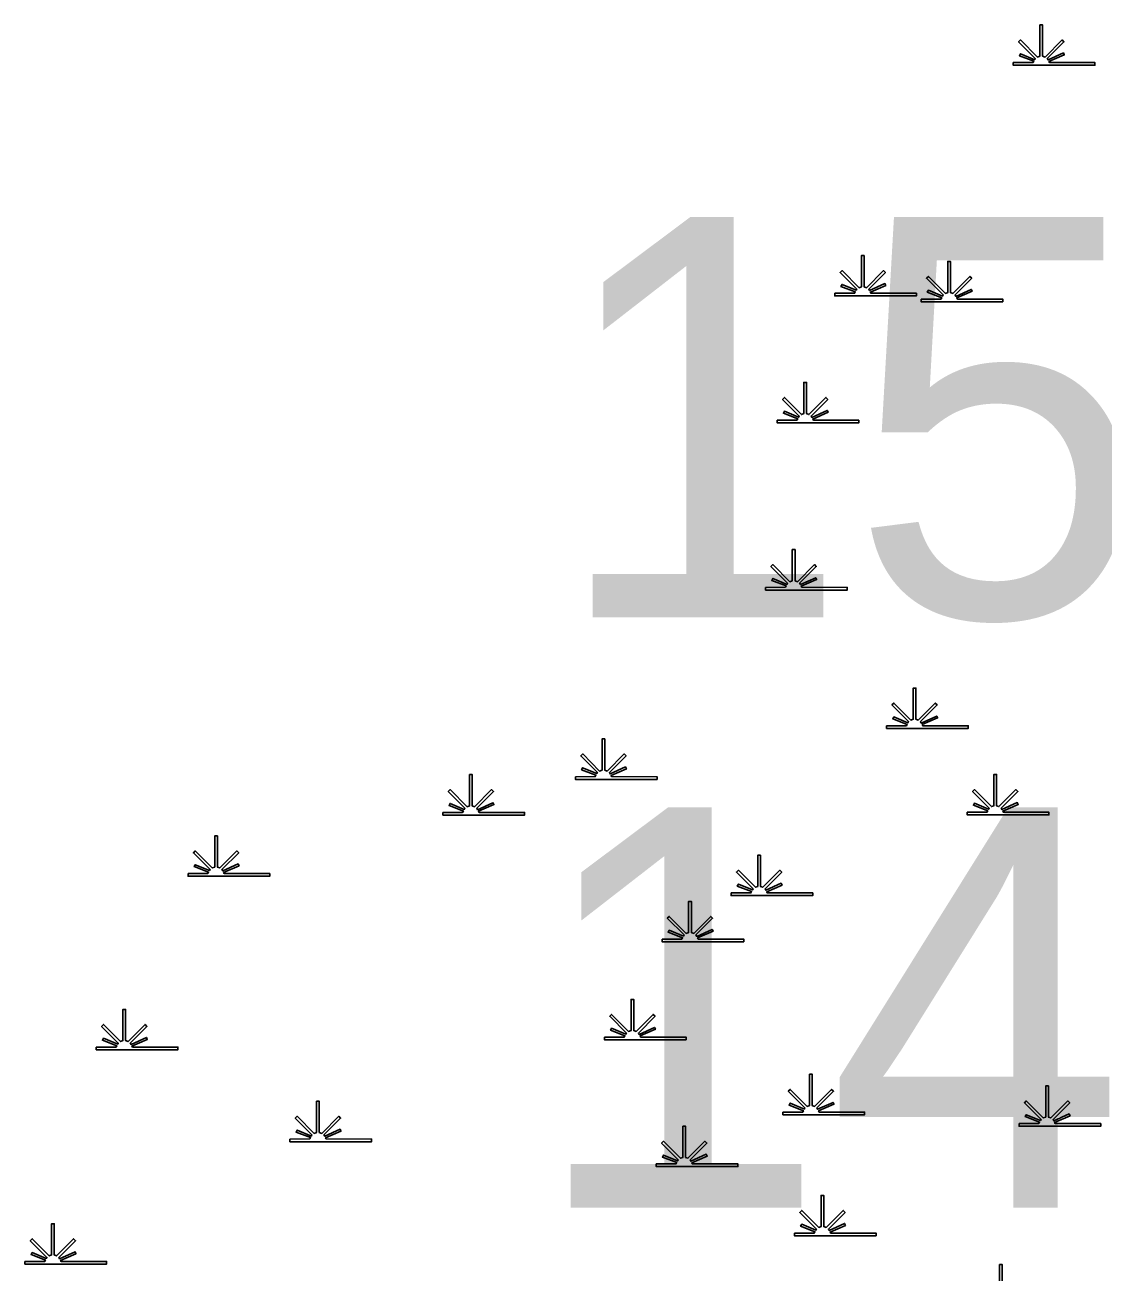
# Model space of a CAD drawing. Extents: x 2220236 to 2384410, y 720751 to 894131.
# Drawn here: x 2361447 to 2364319, y 847013 to 850335 of the extents above; entities that cross this region are included whole.
import ezdxf

# ---------------------------------------------------------------- set-up
doc = ezdxf.new("R2010")
doc.units = 0
doc.layers.add('Default', color=7, linetype='Continuous')

msp = doc.modelspace()

# ---------------------------------------------------------------- linework, layer by layer
at = {"layer": 'Default'}
for points in [[(2364079.9, 850234.3), (2364132.5, 850234.3), (2364134.5, 850238), (2364096.3, 850252.8), (2364099.2, 850258), (2364136.9, 850242.2), (2364138.5, 850245.1), (2364094.1, 850289.7), (2364099.2, 850294.8), (2364144.5, 850249.3), (2364150.8, 850251.7), (2364150.8, 850334.8), (2364158.1, 850334.8), (2364158.1, 850251.7), (2364164.4, 850249.3), (2364209.7, 850294.8), (2364214.8, 850289.7), (2364170.4, 850245.1), (2364172.4, 850241.5), (2364213.3, 850260.1), (2364215.7, 850255.1), (2364174.8, 850237.3), (2364176.4, 850234.3), (2364297.4, 850234.3), (2364297.4, 850227.2), (2364079.9, 850227.2)], [(2363604.3, 849620), (2363656.9, 849620.1), (2363658.9, 849623.7), (2363620.7, 849638.5), (2363623.6, 849643.7), (2363661.3, 849628), (2363662.9, 849630.8), (2363618.5, 849675.4), (2363623.6, 849680.5), (2363668.9, 849635), (2363675.2, 849637.4), (2363675.2, 849720.5), (2363682.5, 849720.5), (2363682.5, 849637.4), (2363688.8, 849635), (2363734.1, 849680.5), (2363739.2, 849675.4), (2363694.8, 849630.8), (2363696.8, 849627.2), (2363737.7, 849645.8), (2363740.1, 849640.8), (2363699.2, 849623), (2363700.8, 849620.1), (2363821.8, 849620), (2363821.8, 849612.9), (2363604.3, 849612.9)], [(2363834.4, 849604.6), (2363887.1, 849604.7), (2363889.1, 849608.3), (2363850.8, 849623.2), (2363853.7, 849628.3), (2363891.5, 849612.6), (2363893.1, 849615.5), (2363848.6, 849660), (2363853.8, 849665.2), (2363899, 849619.7), (2363905.4, 849622.1), (2363905.4, 849705.1), (2363912.6, 849705.1), (2363912.6, 849622.1), (2363918.9, 849619.7), (2363964.2, 849665.2), (2363969.4, 849660), (2363924.9, 849615.5), (2363926.9, 849611.9), (2363967.8, 849630.5), (2363970.3, 849625.5), (2363929.3, 849607.6), (2363930.9, 849604.7), (2364052, 849604.6), (2364052, 849597.5), (2363834.4, 849597.5)], [(2363450.9, 849282.1), (2363503.5, 849282.2), (2363505.5, 849285.8), (2363467.3, 849300.7), (2363470.2, 849305.9), (2363507.9, 849290.1), (2363509.5, 849293), (2363465.1, 849337.5), (2363470.2, 849342.7), (2363515.5, 849297.2), (2363521.8, 849299.6), (2363521.8, 849382.6), (2363529.1, 849382.6), (2363529, 849299.6), (2363535.4, 849297.2), (2363580.7, 849342.7), (2363585.8, 849337.5), (2363541.4, 849293), (2363543.4, 849289.4), (2363584.3, 849308), (2363586.7, 849303), (2363545.7, 849285.1), (2363547.4, 849282.2), (2363668.4, 849282.1), (2363668.4, 849275), (2363450.9, 849275)], [(2363420.2, 848836.8), (2363472.8, 848836.9), (2363474.8, 848840.5), (2363436.6, 848855.3), (2363439.5, 848860.5), (2363477.2, 848844.8), (2363478.8, 848847.6), (2363434.4, 848892.2), (2363439.5, 848897.3), (2363484.8, 848851.8), (2363491.1, 848854.2), (2363491.1, 848937.3), (2363498.4, 848937.3), (2363498.4, 848854.2), (2363504.7, 848851.8), (2363550, 848897.3), (2363555.1, 848892.2), (2363510.7, 848847.6), (2363512.7, 848844), (2363553.6, 848862.6), (2363556, 848857.6), (2363515.1, 848839.8), (2363516.7, 848836.9), (2363637.7, 848836.8), (2363637.7, 848829.7), (2363420.2, 848829.7)], [(2363742.4, 848468.2), (2363795, 848468.3), (2363797, 848471.9), (2363758.8, 848486.8), (2363761.7, 848491.9), (2363799.4, 848476.2), (2363801, 848479.1), (2363756.6, 848523.6), (2363761.7, 848528.8), (2363807, 848483.3), (2363813.3, 848485.7), (2363813.3, 848568.7), (2363820.6, 848568.7), (2363820.5, 848485.7), (2363826.9, 848483.3), (2363872.2, 848528.8), (2363877.3, 848523.6), (2363832.9, 848479.1), (2363834.9, 848475.5), (2363875.8, 848494.1), (2363878.2, 848489), (2363837.2, 848471.2), (2363838.9, 848468.3), (2363959.9, 848468.2), (2363959.9, 848461.1), (2363742.4, 848461.1)], [(2362913.4, 848332.6), (2362966, 848332.7), (2362968, 848336.3), (2362929.7, 848351.1), (2362932.6, 848356.3), (2362970.4, 848340.6), (2362972, 848343.5), (2362927.5, 848388), (2362932.7, 848393.1), (2362977.9, 848347.6), (2362984.3, 848350), (2362984.3, 848433.1), (2362991.5, 848433.1), (2362991.5, 848350), (2362997.8, 848347.6), (2363043.1, 848393.1), (2363048.3, 848388), (2363003.8, 848343.5), (2363005.8, 848339.9), (2363046.7, 848358.5), (2363049.2, 848353.4), (2363008.2, 848335.6), (2363009.8, 848332.7), (2363130.9, 848332.6), (2363130.9, 848325.5), (2362913.4, 848325.5)], [(2362560.3, 848237.5), (2362612.9, 848237.5), (2362614.9, 848241.1), (2362576.7, 848256), (2362579.6, 848261.2), (2362617.3, 848245.4), (2362618.9, 848248.3), (2362574.5, 848292.9), (2362579.6, 848298), (2362624.9, 848252.5), (2362631.2, 848254.9), (2362631.2, 848338), (2362638.5, 848338), (2362638.4, 848254.9), (2362644.8, 848252.5), (2362690.1, 848298), (2362695.2, 848292.9), (2362650.8, 848248.3), (2362652.8, 848244.7), (2362693.7, 848263.3), (2362696.1, 848258.3), (2362655.1, 848240.5), (2362656.8, 848237.5), (2362777.8, 848237.5), (2362777.8, 848230.4), (2362560.3, 848230.4)], [(2363957.2, 848237.9), (2364009.8, 848238), (2364011.8, 848241.6), (2363973.6, 848256.4), (2363976.5, 848261.6), (2364014.2, 848245.8), (2364015.8, 848248.7), (2363971.4, 848293.3), (2363976.5, 848298.4), (2364021.8, 848252.9), (2364028.1, 848255.3), (2364028.1, 848338.4), (2364035.4, 848338.4), (2364035.3, 848255.3), (2364041.7, 848252.9), (2364087, 848298.4), (2364092.1, 848293.3), (2364047.7, 848248.7), (2364049.7, 848245.1), (2364090.6, 848263.7), (2364093, 848258.7), (2364052, 848240.9), (2364053.7, 848238), (2364174.7, 848237.9), (2364174.7, 848230.8), (2363957.2, 848230.8)], [(2361881.3, 848074.3), (2361934, 848074.4), (2361936, 848078), (2361897.7, 848092.9), (2361900.6, 848098.1), (2361938.4, 848082.3), (2361940, 848085.2), (2361895.5, 848129.7), (2361900.7, 848134.9), (2361945.9, 848089.4), (2361952.3, 848091.8), (2361952.3, 848174.9), (2361959.5, 848174.9), (2361959.5, 848091.8), (2361965.8, 848089.4), (2362011.1, 848134.9), (2362016.3, 848129.7), (2361971.8, 848085.2), (2361973.8, 848081.6), (2362014.7, 848100.2), (2362017.2, 848095.2), (2361976.2, 848077.3), (2361977.8, 848074.4), (2362098.8, 848074.3), (2362098.8, 848067.2), (2361881.3, 848067.2)], [(2363328.2, 848022.9), (2363380.8, 848023), (2363382.8, 848026.6), (2363344.5, 848041.4), (2363347.4, 848046.6), (2363385.2, 848030.9), (2363386.8, 848033.7), (2363342.3, 848078.3), (2363347.5, 848083.4), (2363392.8, 848037.9), (2363399.1, 848040.3), (2363399.1, 848123.4), (2363406.3, 848123.4), (2363406.3, 848040.3), (2363412.6, 848037.9), (2363458, 848083.4), (2363463.1, 848078.3), (2363418.7, 848033.7), (2363420.7, 848030.1), (2363461.5, 848048.7), (2363464, 848043.7), (2363423, 848025.9), (2363424.6, 848023), (2363545.7, 848022.9), (2363545.7, 848015.8), (2363328.2, 848015.8)], [(2363144.1, 847900), (2363196.7, 847900.1), (2363198.7, 847903.7), (2363160.4, 847918.6), (2363163.3, 847923.7), (2363201.1, 847908), (2363202.7, 847910.9), (2363158.2, 847955.4), (2363163.4, 847960.5), (2363208.6, 847915.1), (2363215, 847917.4), (2363215, 848000.5), (2363222.2, 848000.5), (2363222.2, 847917.4), (2363228.5, 847915.1), (2363273.8, 847960.5), (2363279, 847955.4), (2363234.5, 847910.9), (2363236.5, 847907.3), (2363277.4, 847925.9), (2363279.9, 847920.8), (2363238.9, 847903), (2363240.5, 847900.1), (2363361.6, 847900), (2363361.6, 847892.9), (2363144.1, 847892.9)], [(2361636.9, 847612.2), (2361689.5, 847612.3), (2361691.5, 847615.9), (2361653.3, 847630.7), (2361656.2, 847635.9), (2361693.9, 847620.2), (2361695.5, 847623), (2361651.1, 847667.6), (2361656.2, 847672.7), (2361701.5, 847627.2), (2361707.8, 847629.6), (2361707.8, 847712.7), (2361715.1, 847712.7), (2361715.1, 847629.6), (2361721.4, 847627.2), (2361766.7, 847672.7), (2361771.8, 847667.6), (2361727.4, 847623), (2361729.4, 847619.4), (2361770.3, 847638), (2361772.7, 847633), (2361731.8, 847615.2), (2361733.4, 847612.3), (2361854.4, 847612.2), (2361854.4, 847605.1), (2361636.9, 847605.1)], [(2362990.6, 847639), (2363043.3, 847639), (2363045.3, 847642.6), (2363007, 847657.5), (2363009.9, 847662.7), (2363047.7, 847646.9), (2363049.2, 847649.8), (2363004.8, 847694.4), (2363009.9, 847699.5), (2363055.2, 847654), (2363061.6, 847656.4), (2363061.6, 847739.5), (2363068.8, 847739.5), (2363068.8, 847656.4), (2363075.1, 847654), (2363120.4, 847699.5), (2363125.6, 847694.4), (2363081.1, 847649.8), (2363083.1, 847646.2), (2363124, 847664.8), (2363126.5, 847659.8), (2363085.5, 847642), (2363087.1, 847639), (2363208.1, 847639), (2363208.1, 847631.9), (2362990.6, 847631.9)], [(2363466.2, 847439.3), (2363518.9, 847439.4), (2363520.9, 847443), (2363482.6, 847457.8), (2363485.5, 847463), (2363523.3, 847447.3), (2363524.8, 847450.2), (2363480.4, 847494.7), (2363485.5, 847499.8), (2363530.8, 847454.4), (2363537.2, 847456.7), (2363537.2, 847539.8), (2363544.4, 847539.8), (2363544.4, 847456.7), (2363550.7, 847454.4), (2363596, 847499.8), (2363601.2, 847494.7), (2363556.7, 847450.2), (2363558.7, 847446.6), (2363599.6, 847465.2), (2363602.1, 847460.1), (2363561.1, 847442.3), (2363562.7, 847439.4), (2363683.7, 847439.3), (2363683.7, 847432.2), (2363466.2, 847432.2)], [(2364095.3, 847408.6), (2364147.9, 847408.7), (2364149.9, 847412.3), (2364111.6, 847427.1), (2364114.5, 847432.3), (2364152.3, 847416.6), (2364153.9, 847419.5), (2364109.4, 847464), (2364114.6, 847469.1), (2364159.9, 847423.6), (2364166.2, 847426), (2364166.2, 847509.1), (2364173.4, 847509.1), (2364173.4, 847426), (2364179.7, 847423.6), (2364225.1, 847469.1), (2364230.2, 847464), (2364185.8, 847419.5), (2364187.8, 847415.9), (2364228.6, 847434.5), (2364231.1, 847429.4), (2364190.1, 847411.6), (2364191.7, 847408.7), (2364312.8, 847408.6), (2364312.8, 847401.5), (2364095.3, 847401.5)], [(2362152.9, 847367.5), (2362205.6, 847367.6), (2362207.6, 847371.2), (2362169.3, 847386), (2362172.2, 847391.2), (2362209.9, 847375.5), (2362211.5, 847378.4), (2362167.1, 847422.9), (2362172.2, 847428), (2362217.5, 847382.5), (2362223.8, 847384.9), (2362223.8, 847468), (2362231.1, 847468), (2362231.1, 847384.9), (2362237.4, 847382.5), (2362282.7, 847428), (2362287.8, 847422.9), (2362243.4, 847378.4), (2362245.4, 847374.8), (2362286.3, 847393.4), (2362288.7, 847388.3), (2362247.8, 847370.5), (2362249.4, 847367.6), (2362370.4, 847367.5), (2362370.4, 847360.4), (2362152.9, 847360.4)], [(2363128.7, 847301.1), (2363181.3, 847301.2), (2363183.3, 847304.8), (2363145.1, 847319.6), (2363148, 847324.8), (2363185.7, 847309.1), (2363187.3, 847312), (2363142.9, 847356.5), (2363148, 847361.6), (2363193.3, 847316.1), (2363199.6, 847318.5), (2363199.6, 847401.6), (2363206.9, 847401.6), (2363206.9, 847318.5), (2363213.2, 847316.1), (2363258.5, 847361.6), (2363263.6, 847356.5), (2363219.2, 847312), (2363221.2, 847308.4), (2363262.1, 847327), (2363264.5, 847321.9), (2363223.6, 847304.1), (2363225.2, 847301.2), (2363346.2, 847301.1), (2363346.2, 847294), (2363128.7, 847294)], [(2363496.9, 847116.8), (2363549.6, 847116.9), (2363551.6, 847120.5), (2363513.3, 847135.4), (2363516.2, 847140.5), (2363553.9, 847124.8), (2363555.5, 847127.7), (2363511.1, 847172.2), (2363516.2, 847177.3), (2363561.5, 847131.9), (2363567.8, 847134.2), (2363567.8, 847217.3), (2363575.1, 847217.3), (2363575.1, 847134.2), (2363581.4, 847131.9), (2363626.7, 847177.3), (2363631.8, 847172.2), (2363587.4, 847127.7), (2363589.4, 847124.1), (2363630.3, 847142.7), (2363632.7, 847137.6), (2363591.8, 847119.8), (2363593.4, 847116.9), (2363714.4, 847116.8), (2363714.4, 847109.7), (2363496.9, 847109.7)], [(2361446.8, 847041.3), (2361499.4, 847041.4), (2361501.4, 847045), (2361463.2, 847059.8), (2361466.1, 847065), (2361503.8, 847049.3), (2361505.4, 847052.1), (2361461, 847096.7), (2361466.1, 847101.8), (2361511.4, 847056.3), (2361517.7, 847058.7), (2361517.7, 847141.8), (2361525, 847141.8), (2361525, 847058.7), (2361531.3, 847056.3), (2361576.6, 847101.8), (2361581.7, 847096.7), (2361537.3, 847052.1), (2361539.3, 847048.5), (2361580.2, 847067.1), (2361582.6, 847062.1), (2361541.7, 847044.3), (2361543.3, 847041.4), (2361664.3, 847041.3), (2361664.3, 847034.2), (2361446.8, 847034.2)]]:
    msp.add_lwpolyline(points, close=True, dxfattribs=at)
msp.add_lwpolyline([(2364043.4, 846950), (2364043.4, 847033), (2364050.7, 847033), (2364050.7, 846950)], dxfattribs=at)

# ---------------------------------------------------------------- texts
for s, p in [('151', (2362850.7, 848757)), ('141', (2362791.7, 847184.9))]:
    msp.add_text(s, height=1066.27, dxfattribs=at).set_placement(p)

doc.saveas('drawing.dxf')
